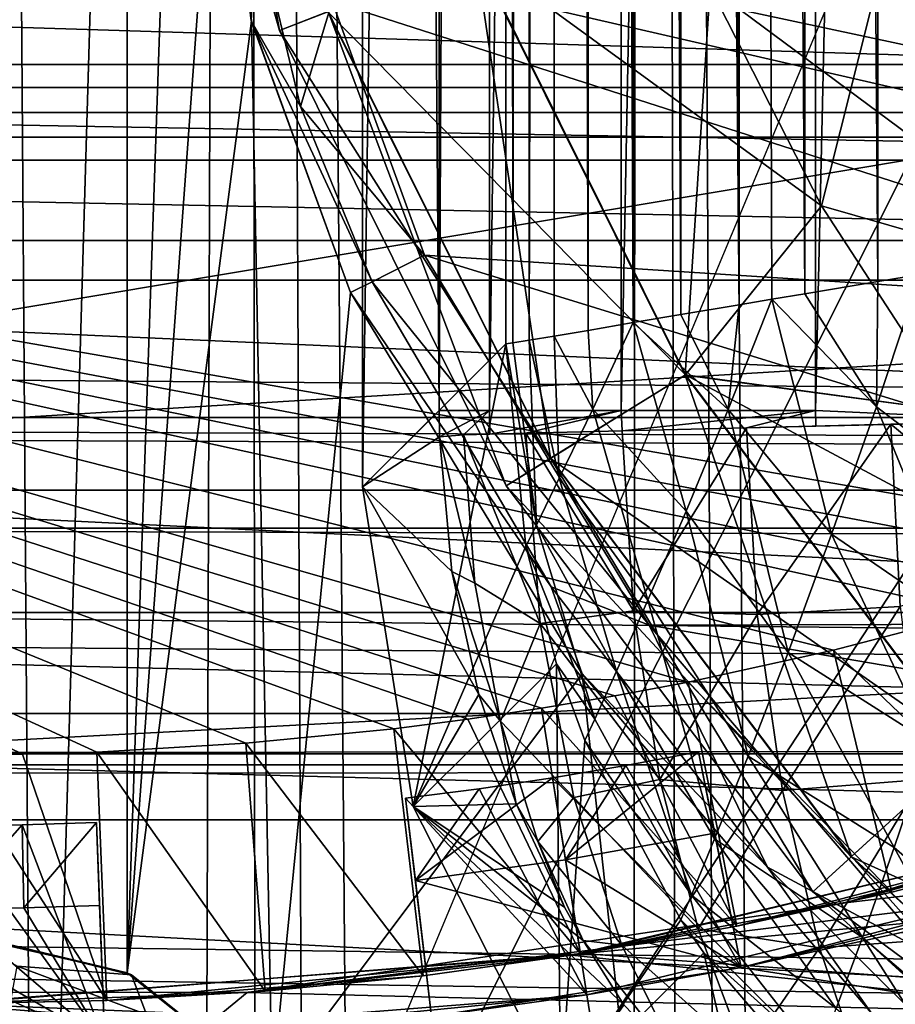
# Model space of a CAD drawing. Header units: metres. Extents: x -104 to 104, y -111 to 38.
# Tile 616 of 656: x 0.17 to 2.28, y -9.75 to -7.38. Entities that reach past the tile are written whole.
import ezdxf

# ---------------------------------------------------------------- set-up
doc = ezdxf.new("R2010")
doc.units = ezdxf.units.M
doc.layers.add('solid_509367_AD153', color=7, linetype='CONTINUOUS')

msp = doc.modelspace()

# ---------------------------------------------------------------- linework, layer by layer
at = {"layer": 'solid_509367_AD153'}
for points in [[(-0.247499, 20.028091, 77.699959), (-0.043218, -89.255959, 77.699997), (0.38579, -89.23362, 77.699905)], [(0.714064, 20.016888, 77.699684), (-0.247499, 20.028091, 77.699959), (0.38579, -89.23362, 77.699905)], [(0.714064, 20.016888, 77.699684), (0.38579, -89.23362, 77.699905), (0.808904, -89.154388, 77.699593)], [(0.714064, 20.016888, 77.699684), (1.216559, -89.021156, 77.699074), (1.604943, -88.834183, 77.698387)], [(1.674048, 19.959681, 77.69825), (0.714064, 20.016888, 77.699684), (1.604943, -88.834183, 77.698387)], [(0.714064, 20.016888, 77.699684), (0.808904, -89.154388, 77.699593), (1.216559, -89.021156, 77.699074)], [(1.674048, 19.959681, 77.69825), (1.604943, -88.834183, 77.698387), (1.963302, -88.599419, 77.697594)], [(1.674048, 19.959681, 77.69825), (2.28966, -88.317627, 77.696724), (2.574146, -87.997528, 77.695862)], [(2.630917, 19.856411, 77.695671), (1.674048, 19.959681, 77.69825), (2.574146, -87.997528, 77.695862)], [(1.674048, 19.959681, 77.69825), (1.963302, -88.599419, 77.697594), (2.28966, -88.317627, 77.696724)], [(-88.5, -7.5, -19), (-88.5, 19.5, -19), (88.5, 19.5, -19)], [(-36.57795, -7.5, -19), (-88.5, -7.5, -19), (88.5, 19.5, -19)], [(-34.248123, -7.626659, -19), (-36.57795, -7.5, -19), (88.5, 19.5, -19)], [(-31.945723, -8.004942, -19), (-34.248123, -7.626659, -19), (88.5, 19.5, -19)], [(31.945723, -8.004942, -19), (-31.945723, -8.004942, -19), (88.5, 19.5, -19)], [(-0.001878, 17.849276, 9.95), (-0.000042, -11.906797, 9.95), (0.210047, -11.912165, 9.95)], [(-0.001878, 17.849276, 9.95), (0.210047, -11.912165, 9.95), (1.074822, 17.817303, 9.95)], [(3.1, -5, 9.95), (1.074822, 17.817303, 9.95), (0.210047, -11.912165, 9.95)], [(1, 16.118069), (1.184821, 15.933249, 7.058014), (1.184821, -8.318608, 7.058014)], [(1, -8.503428), (1, 16.118069), (1.184821, -8.318608, 7.058014)], [(1.345092, 15.772978, -13.178531), (1, 16.118069), (1, -8.503428)], [(2.092191, -8.318608, 8.396935), (2.645041, 15.95874, 8.518234), (2.645041, -8.3441, 8.518234)], [(2.092191, -8.318608, 8.396935), (2.092191, 15.933249, 8.396935), (2.645041, 15.95874, 8.518234)], [(1.30612, 15.933249, 7.610864), (1.184821, -8.318608, 7.058014), (1.184821, 15.933249, 7.058014)], [(1.30612, -8.318608, 7.610864), (1.184821, -8.318608, 7.058014), (1.30612, 15.933249, 7.610864)], [(1.30612, -8.318608, 7.610864), (1.30612, 15.933249, 7.610864), (1.623646, 15.933249, 8.079409)], [(1.623646, -8.318608, 8.079409), (1.30612, -8.318608, 7.610864), (1.623646, 15.933249, 8.079409)], [(1.623646, -8.318608, 8.079409), (1.623646, 15.933249, 8.079409), (2.092191, 15.933249, 8.396935)], [(2.092191, -8.318608, 8.396935), (1.623646, -8.318608, 8.079409), (2.092191, 15.933249, 8.396935)], [(1.345092, -8.158337, -13.178531), (1.345092, 15.772978, -13.178531), (1, -8.503428)], [(1.362625, -8.155763, -13.433195), (1.345092, 15.772978, -13.178531), (1.345092, -8.158337, -13.178531)], [(1.362622, 15.769947, -13.433172), (1.345092, 15.772978, -13.178531), (1.362625, -8.155763, -13.433195)], [(1.401768, 15.763453, -13.685574), (1.362622, 15.769947, -13.433172), (1.362625, -8.155763, -13.433195)], [(1.401768, 15.763453, -13.685574), (1.362625, -8.155763, -13.433195), (1.401775, -8.149489, -13.685605)], [(1.462291, 15.753497, -13.933897), (1.401768, 15.763453, -13.685574), (1.401775, -8.149489, -13.685605)], [(1.462291, 15.753497, -13.933897), (1.401775, -8.149489, -13.685605), (1.462299, -8.139518, -13.933924)], [(1.462291, 15.753497, -13.933897), (1.462299, -8.139518, -13.933924), (1.543771, -8.125622, -14.176271)], [(1.54377, 15.73999, -14.176269), (1.462291, 15.753497, -13.933897), (1.543771, -8.125622, -14.176271)], [(1.54377, 15.73999, -14.176269), (1.543771, -8.125622, -14.176271), (1.652408, -8.106867, -14.424759)], [(1.645669, 15.72302, -14.410979), (1.54377, 15.73999, -14.176269), (1.652408, -8.106867, -14.424759)], [(1.645669, 15.72302, -14.410979), (1.652408, -8.106867, -14.424759), (1.767354, -8.087407, -14.636415)], [(1.767389, 15.702849, -14.636473), (1.645669, 15.72302, -14.410979), (1.767354, -8.087407, -14.636415)], [(1.767389, 15.702849, -14.636473), (1.767354, -8.087407, -14.636415), (1.908078, -8.063818, -14.850992)], [(1.908126, 15.679356, -14.851059), (1.767389, 15.702849, -14.636473), (1.908078, -8.063818, -14.850992)], [(1.908126, 15.679356, -14.851059), (1.908078, -8.063818, -14.850992), (1.987163, -8.050541, -14.956076)], [(1.908126, 15.679356, -14.851059), (1.987163, -8.050541, -14.956076), (2.066874, -8.037205, -15.05305)], [(2.06693, 15.652662, -15.053116), (1.908126, 15.679356, -14.851059), (2.066874, -8.037205, -15.05305)], [(2.06693, 15.652662, -15.053116), (2.066874, -8.037205, -15.05305), (2.242796, -8.008078, -15.241185)], [(2.242855, 15.623407, -15.241243), (2.06693, 15.652662, -15.053116), (2.242796, -8.008078, -15.241185)], [(2.242855, 15.623407, -15.241243), (2.242796, -8.008078, -15.241185), (2.344979, -7.99127, -15.336885)], [(2.242855, 15.623407, -15.241243), (2.344979, -7.99127, -15.336885), (2.434789, -7.976449, -15.414016)], [(2.43484, 15.591616, -15.414058), (2.242855, 15.623407, -15.241243), (2.434789, -7.976449, -15.414016)], [(0, -9.57705, 9.95), (0, -0.42295, 9.95), (0.432252, -0.324719, 9.95)], [(0.432252, -9.675281, 9.95), (0, -9.57705, 9.95), (0.432252, -0.324719, 9.95)], [(0.650323, -3.314128, 9.95), (0.432252, -9.675281, 9.95), (0.432252, -0.324719, 9.95)], [(0.650323, -3.314128, 9.95), (0.650323, -6.685872, 9.95), (0.432252, -9.675281, 9.95)], [(3.213941, -5.935511, 9.95), (3.1, -5, 9.95), (0.210047, -11.912165, 9.95)], [(-15.052203, -5.712808, 21.049999), (-14.254401, -7.48449, 21.049999), (15.052176, -5.712878, 21.049999)], [(-14.254401, -7.48449, 21.049999), (14.254359, -7.484569, 21.049999), (15.052176, -5.712878, 21.049999)], [(3.54769, -6.813322, 9.95), (3.213941, -5.935511, 9.95), (0.210047, -11.912165, 9.95)], [(3.152313, -7.618202, 49.5), (-4.5, -5.9825, 49.5), (2.8, -7.66, 49.5)], [(-2.8, -7.66, 49.5), (2.8, -7.66, 49.5), (-4.5, -5.9825, 49.5)], [(3.470338, -7.520543, 49.5), (-4.5, -5.9825, 49.5), (3.152313, -7.618202, 49.5)], [(3.755164, -7.365496, 49.5), (-4.5, -5.9825, 49.5), (3.470338, -7.520543, 49.5)], [(0.463229, -6.221934, 10.550589), (0.79906, -7.402257, 10.550589), (0.587389, -6.198725, 10.841655)], [(0.79906, -7.402257, 10.550589), (0.916841, -7.356628, 10.841655), (0.587389, -6.198725, 10.841655)], [(0.916087, -7.35692, 10.259248), (0.79906, -7.402257, 10.550589), (0.463229, -6.221934, 10.550589)], [(0.650323, -6.685872, 9.95), (0.731527, -7.378962, 9.95), (0.432252, -9.675281, 9.95)], [(0.731485, -7.378972, 10.95), (0.731527, -7.378962, 9.95), (0.650323, -6.685872, 9.95)], [(0.731485, -7.378972, 10.95), (0.650323, -6.685872, 9.95), (0.650323, -6.685872, 10.95)], [(0.731485, -7.378972, 10.95), (0.650323, -6.685872, 10.95), (0.744358, -7.141208, 11.091421)], [(3.54769, -6.813322, 9.95), (0.210047, -11.912165, 9.95), (6.42654, -12.222807, 9.95)], [(-2.8, -7.66, 45.5), (2.8, -7, 45.5), (2.8, -7.66, 45.5)], [(-2.8, -7.66, 45.5), (-2.8, -7, 45.5), (2.8, -7, 45.5)], [(1.838468, -7.298062, 11.15), (2.106956, -7.825, 11.15), (2.288901, -7.097517, 11.071739)], [(1.838468, -7.298062, 9.950033), (2.287168, -7.098288, 10.02765), (2.826413, -8.032289, 10.02765)], [(2.106956, -7.825, 11.15), (2.429054, -8.320987, 11.15), (2.288901, -7.097517, 11.071739)], [(0.731485, -7.378972, 10.95), (0.744358, -7.141208, 11.091421), (0.849875, -7.585566, 11.091421)], [(0.849875, -7.585566, 11.091421), (0.744358, -7.141208, 11.091421), (0.926114, -7.332756, 11.15)], [(2.665746, -7.175969, 11.15), (3.253105, -8.079579, 11.15), (0.926114, -7.332756, 11.15)], [(1.273569, -7.218431, 10.027638), (1.778708, -8.232887, 10.027638), (0.916087, -7.35692, 10.259248)], [(0.916841, -7.356628, 10.841655), (1.453447, -8.43428, 10.841655), (1.272316, -7.218916, 11.071939)], [(1.272316, -7.218916, 11.071939), (1.777566, -8.233594, 11.071939), (1.838468, -7.298062, 11.15)], [(1.453447, -8.43428, 10.841655), (1.777566, -8.233594, 11.071939), (1.272316, -7.218916, 11.071939)], [(1.273569, -7.218431, 10.027638), (1.838468, -7.298062, 9.950033), (2.106956, -7.825, 9.950033)], [(1.273569, -7.218431, 10.027638), (2.106956, -7.825, 9.950033), (1.778708, -8.232887, 10.027638)], [(4.818901, -7.539818, 73.651733), (-4.818901, -7.539818, 73.651733), (-4.818901, -7.238216, 73.23101)], [(4.818901, -7.238216, 73.23101), (4.818901, -7.539818, 73.651733), (-4.818901, -7.238216, 73.23101)], [(1.777566, -8.233594, 11.071939), (2.106956, -7.825, 11.15), (1.838468, -7.298062, 11.15)], [(2.106956, -7.825, 9.950033), (1.838468, -7.298062, 9.950033), (2.826413, -8.032289, 10.02765)], [(0.849875, -7.585566, 11.091421), (0.926114, -7.332756, 11.15), (1.149231, -7.944656, 11.15)], [(3.253105, -8.079579, 11.15), (1.149231, -7.944656, 11.15), (0.926114, -7.332756, 11.15)], [(0.79906, -7.402257, 10.550589), (1.346056, -8.500773, 10.550589), (0.916841, -7.356628, 10.841655)], [(0.916087, -7.35692, 10.259248), (1.452761, -8.434706, 10.259248), (0.79906, -7.402257, 10.550589)], [(1.778708, -8.232887, 10.027638), (1.452761, -8.434706, 10.259248), (0.916087, -7.35692, 10.259248)], [(1.346056, -8.500773, 10.550589), (1.453447, -8.43428, 10.841655), (0.916841, -7.356628, 10.841655)], [(0.731527, -7.378962, 9.95), (0.782123, -9.953837, 9.95), (0.432252, -9.675281, 9.95)], [(0.731485, -7.378972, 10.95), (0.970581, -8.034569, 10.95), (0.731527, -7.378962, 9.95)], [(0.731485, -7.378972, 10.95), (1.022906, -8.008234, 11.091421), (0.970581, -8.034569, 10.95)], [(0.731485, -7.378972, 10.95), (0.849875, -7.585566, 11.091421), (1.022906, -8.008234, 11.091421)], [(0.731527, -7.378962, 9.95), (0.970581, -8.034569, 9.95), (0.782123, -9.953837, 9.95)], [(0.970581, -8.034569, 10.95), (0.970581, -8.034569, 9.95), (0.731527, -7.378962, 9.95)], [(1.452761, -8.434706, 10.259248), (1.346056, -8.500773, 10.550589), (0.79906, -7.402257, 10.550589)], [(-14.254401, -7.48449, 21.049999), (-13.249176, -9.146952, 21.049999), (14.254359, -7.484569, 21.049999)], [(-13.249176, -9.146952, 21.049999), (13.24912, -9.147035, 21.049999), (14.254359, -7.484569, 21.049999)], [(4.818901, -7.715411, 73.839752), (-4.818901, -7.715411, 73.839752), (-4.818901, -7.539818, 73.651733)], [(4.818901, -7.539818, 73.651733), (4.818901, -7.715411, 73.839752), (-4.818901, -7.539818, 73.651733)], [(3, -7.6, 36.849655), (3, -8.602401, 34.700001), (-3, -8.602401, 34.700001)], [(-3, -7.6, 36.849655), (3, -7.6, 36.849655), (-3, -8.602401, 34.700001)], [(-3, -7.6, 47), (3, -7.6, 36.849655), (-3, -7.6, 36.849655)], [(3, -7.6, 47), (3, -7.6, 36.849655), (-3, -7.6, 47)], [(2.997816, -8.644976, 47), (3, -7.6, 47), (-3, -7.6, 47)], [(2.827506, -8.702168, 47), (2.997816, -8.644976, 47), (-3, -7.6, 47)], [(2.656105, -8.756004, 47), (2.827506, -8.702168, 47), (-3, -7.6, 47)], [(2.48368, -8.806465, 47), (2.656105, -8.756004, 47), (-3, -7.6, 47)], [(2.136025, -8.897184, 47), (2.48368, -8.806465, 47), (-3, -7.6, 47)], [(1.785076, -8.974185, 47), (2.136025, -8.897184, 47), (-3, -7.6, 47)], [(1.608536, -9.007504, 47), (1.785076, -8.974185, 47), (-3, -7.6, 47)], [(1.431375, -9.037349, 47), (1.608536, -9.007504, 47), (-3, -7.6, 47)], [(1.253663, -9.063709, 47), (1.431375, -9.037349, 47), (-3, -7.6, 47)], [(1.075467, -9.086576, 47), (1.253663, -9.063709, 47), (-3, -7.6, 47)], [(0.717901, -9.121794, 47), (1.075467, -9.086576, 47), (-3, -7.6, 47)], [(0.359227, -9.142945, 47), (0.717901, -9.121794, 47), (-3, -7.6, 47)], [(0.179648, -9.148236, 47), (0.359227, -9.142945, 47), (-3, -7.6, 47)], [(0, -9.15, 47), (0.179648, -9.148236, 47), (-3, -7.6, 47)], [(0.849875, -7.585566, 11.091421), (1.149231, -7.944656, 11.15), (1.022906, -8.008234, 11.091421)], [(-2.8, -7.66, 49.5), (-2.8, -7.66, 45.5), (2.8, -7.66, 45.5)], [(-2.8, -7.66, 49.5), (2.8, -7.66, 45.5), (2.8, -7.66, 49.5)], [(4.818901, -7.909254, 74.014336), (-4.818901, -7.909254, 74.014336), (-4.818901, -7.715411, 73.839752)], [(4.818901, -7.715411, 73.839752), (4.818901, -7.909254, 74.014336), (-4.818901, -7.715411, 73.839752)], [(1.777566, -8.233594, 11.071939), (2.429054, -8.320987, 11.15), (2.106956, -7.825, 11.15)], [(1.778708, -8.232887, 10.027638), (2.106956, -7.825, 9.950033), (2.429054, -8.320987, 9.950033)], [(2.429054, -8.320987, 9.950033), (2.106956, -7.825, 9.950033), (2.826413, -8.032289, 10.02765)], [(4.818901, -8.335526, 74.308037), (-4.818901, -8.335526, 74.308037), (-4.818901, -7.909254, 74.014336)], [(4.818901, -7.909254, 74.014336), (4.818901, -8.335526, 74.308037), (-4.818901, -7.909254, 74.014336)], [(1.022906, -8.008234, 11.091421), (1.149231, -7.944656, 11.15), (1.691388, -8.83681, 11.15)], [(4.025463, -8.830689, 11.15), (1.691388, -8.83681, 11.15), (1.149231, -7.944656, 11.15)], [(3.253105, -8.079579, 11.15), (4.025463, -8.830689, 11.15), (1.149231, -7.944656, 11.15)], [(2.239162, -8.310025, -15.21425), (2.344979, -7.99127, -15.336885), (2.242796, -8.008078, -15.241185)], [(2.239162, -8.310025, -15.21425), (2.547658, -8.544989, -15.424417), (2.344979, -7.99127, -15.336885)], [(30.342815, -8.473342, -18.992289), (-31.945723, -8.004942, -19), (31.945723, -8.004942, -19)], [(30.342815, -8.473342, -18.992289), (-30.988323, -8.266799, -18.997591), (-31.945723, -8.004942, -19)], [(0.970581, -8.034569, 10.95), (1.022906, -8.008234, 11.091421), (1.454487, -8.744651, 11.091421)], [(1.454487, -8.744651, 11.091421), (1.022906, -8.008234, 11.091421), (1.691388, -8.83681, 11.15)], [(2.239162, -8.310025, -15.21425), (2.242796, -8.008078, -15.241185), (2.066874, -8.037205, -15.05305)], [(0.970581, -8.034569, 9.95), (1.529293, -8.953964, 9.95), (0.782123, -9.953837, 9.95)], [(1.529313, -8.953996, 10.95), (1.529293, -8.953964, 9.95), (0.970581, -8.034569, 9.95)], [(1.529313, -8.953996, 10.95), (0.970581, -8.034569, 9.95), (0.970581, -8.034569, 10.95)], [(1.529313, -8.953996, 10.95), (0.970581, -8.034569, 10.95), (1.454487, -8.744651, 11.091421)], [(1.881878, -8.316665, -14.793938), (1.987163, -8.050541, -14.956076), (1.908078, -8.063818, -14.850992)], [(1.881878, -8.316665, -14.793938), (2.13115, -8.617172, -15.029046), (1.987163, -8.050541, -14.956076)], [(2.239162, -8.310025, -15.21425), (2.066874, -8.037205, -15.05305), (1.987163, -8.050541, -14.956076)], [(2.239162, -8.310025, -15.21425), (1.987163, -8.050541, -14.956076), (2.13115, -8.617172, -15.029046)], [(1.881878, -8.316665, -14.793938), (1.908078, -8.063818, -14.850992), (1.767354, -8.087407, -14.636415)], [(1.881878, -8.316665, -14.793938), (1.767354, -8.087407, -14.636415), (1.652408, -8.106867, -14.424759)], [(1.555188, -8.315483, -14.185334), (1.652408, -8.106867, -14.424759), (1.543771, -8.125622, -14.176271)], [(1.555188, -8.315483, -14.185334), (1.78038, -8.561941, -14.57353), (1.652408, -8.106867, -14.424759)], [(1.881878, -8.316665, -14.793938), (1.652408, -8.106867, -14.424759), (1.78038, -8.561941, -14.57353)], [(1.474374, -8.481877, -13.89189), (1.462299, -8.139518, -13.933924), (1.401775, -8.149489, -13.685605)], [(1.555188, -8.315483, -14.185334), (1.543771, -8.125622, -14.176271), (1.462299, -8.139518, -13.933924)], [(1.555188, -8.315483, -14.185334), (1.462299, -8.139518, -13.933924), (1.474374, -8.481877, -13.89189)], [(1.121765, -9.274193, 0.000017), (1.345092, -8.158337, -13.178531), (1, -8.503428)], [(1.121765, -9.274193, 0.000017), (1.393434, -8.645832, -13.190028), (1.345092, -8.158337, -13.178531)], [(1.419205, -8.595312, -13.554547), (1.362625, -8.155763, -13.433195), (1.345092, -8.158337, -13.178531)], [(1.419205, -8.595312, -13.554547), (1.345092, -8.158337, -13.178531), (1.393434, -8.645832, -13.190028)], [(1.419205, -8.595312, -13.554547), (1.401775, -8.149489, -13.685605), (1.362625, -8.155763, -13.433195)], [(1.474374, -8.481877, -13.89189), (1.401775, -8.149489, -13.685605), (1.419205, -8.595312, -13.554547)], [(1.778708, -8.232887, 10.027638), (2.461652, -9.137251, 10.027638), (1.452761, -8.434706, 10.259248)], [(1.453447, -8.43428, 10.841655), (2.178935, -9.394981, 10.841655), (1.777566, -8.233594, 11.071939)], [(1.777566, -8.233594, 11.071939), (2.460659, -9.138156, 11.071939), (2.429054, -8.320987, 11.15)], [(2.178935, -9.394981, 10.841655), (2.460659, -9.138156, 11.071939), (1.777566, -8.233594, 11.071939)], [(1.778708, -8.232887, 10.027638), (2.429054, -8.320987, 9.950033), (2.801232, -8.780588, 9.950033)], [(1.778708, -8.232887, 10.027638), (2.801232, -8.780588, 9.950033), (2.461652, -9.137251, 10.027638)], [(30.232105, -8.511401, -18.990984), (-30.233335, -8.510689, -18.991011), (-30.988323, -8.266799, -18.997591)], [(30.342815, -8.473342, -18.992289), (30.232105, -8.511401, -18.990984), (-30.988323, -8.266799, -18.997591)], [(2.239162, -8.310025, -15.21425), (2.13115, -8.617172, -15.029046), (2.457331, -8.840906, -15.251894)], [(2.239162, -8.310025, -15.21425), (2.457331, -8.840906, -15.251894), (2.547658, -8.544989, -15.424417)], [(4.818901, -8.805942, 74.524086), (-4.818901, -8.805942, 74.524086), (-4.818901, -8.335526, 74.308037)], [(4.818901, -8.335526, 74.308037), (4.818901, -8.805942, 74.524086), (-4.818901, -8.335526, 74.308037)], [(1.184821, -8.318608, 7.058014), (1.185656, -8.382195, 7.059007), (1, -8.503428)], [(1.184821, -8.318608, 7.058014), (1.30612, -8.318608, 7.610864), (1.185656, -8.382195, 7.059007)], [(1.243416, -8.377865, 7.433197), (1.185656, -8.382195, 7.059007), (1.30612, -8.318608, 7.610864)], [(1.243416, -8.377865, 7.433197), (1.30612, -8.318608, 7.610864), (1.307102, -8.376198, 7.611534)], [(1.307102, -8.376198, 7.611534), (1.30612, -8.318608, 7.610864), (1.623646, -8.318608, 8.079409)], [(1.307102, -8.376198, 7.611534), (1.623646, -8.318608, 8.079409), (1.393273, -8.373987, 7.781321)], [(1.393273, -8.373987, 7.781321), (1.623646, -8.318608, 8.079409), (1.625564, -8.368131, 8.080736)], [(1.555188, -8.315483, -14.185334), (1.474374, -8.481877, -13.89189), (1.688188, -8.776502, -14.295818)], [(1.555188, -8.315483, -14.185334), (1.688188, -8.776502, -14.295818), (1.78038, -8.561941, -14.57353)], [(1.625564, -8.368131, 8.080736), (1.623646, -8.318608, 8.079409), (2.092191, -8.318608, 8.396935)], [(1.625564, -8.368131, 8.080736), (2.092191, -8.318608, 8.396935), (1.925466, -8.360668, 8.312355)], [(1.881878, -8.316665, -14.793938), (1.78038, -8.561941, -14.57353), (2.026103, -8.902361, -14.7788)], [(1.881878, -8.316665, -14.793938), (2.026103, -8.902361, -14.7788), (2.13115, -8.617172, -15.029046)], [(1.925466, -8.360668, 8.312355), (2.092191, -8.318608, 8.396935), (2.092877, -8.356531, 8.397043)], [(2.092877, -8.356531, 8.397043), (2.092191, -8.318608, 8.396935), (2.645041, -8.3441, 8.518234)], [(1.925466, -8.360668, 8.312355), (2.092877, -8.356531, 8.397043), (2.273828, -8.352077, 8.461386)], [(1.951347, -8.811176, 8.268571), (1.925466, -8.360668, 8.312355), (2.273828, -8.352077, 8.461386)], [(1.951347, -8.811176, 8.268571), (2.273828, -8.352077, 8.461386), (2.296215, -8.791429, 8.421661)], [(2.092877, -8.356531, 8.397043), (2.645041, -8.3441, 8.518234), (2.273828, -8.352077, 8.461386)], [(2.273828, -8.352077, 8.461386), (2.645041, -8.3441, 8.518234), (2.65847, -8.669685, 8.497286)], [(2.296215, -8.791429, 8.421661), (2.273828, -8.352077, 8.461386), (2.65847, -8.669685, 8.497286)], [(1.185656, -8.382195, 7.059007), (1.215122, -8.707426, 7.054298), (1, -8.503428)], [(1.270492, -8.735712, 7.395487), (1.185656, -8.382195, 7.059007), (1.243416, -8.377865, 7.433197)], [(1.270492, -8.735712, 7.395487), (1.215122, -8.707426, 7.054298), (1.185656, -8.382195, 7.059007)], [(1.243416, -8.377865, 7.433197), (1.393273, -8.373987, 7.781321), (1.428075, -8.832747, 7.727813)], [(1.243416, -8.377865, 7.433197), (1.307102, -8.376198, 7.611534), (1.393273, -8.373987, 7.781321)], [(1.270492, -8.735712, 7.395487), (1.243416, -8.377865, 7.433197), (1.428075, -8.832747, 7.727813)], [(1.393273, -8.373987, 7.781321), (1.625564, -8.368131, 8.080736), (1.652904, -8.802334, 8.037109)], [(1.428075, -8.832747, 7.727813), (1.393273, -8.373987, 7.781321), (1.652904, -8.802334, 8.037109)], [(1.652904, -8.802334, 8.037109), (1.625564, -8.368131, 8.080736), (1.925466, -8.360668, 8.312355)], [(1.652904, -8.802334, 8.037109), (1.925466, -8.360668, 8.312355), (1.951347, -8.811176, 8.268571)], [(1.346056, -8.500773, 10.550589), (2.085591, -9.480076, 10.550589), (1.453447, -8.43428, 10.841655)], [(1.452761, -8.434706, 10.259248), (2.178338, -9.395526, 10.259248), (1.346056, -8.500773, 10.550589)], [(2.461652, -9.137251, 10.027638), (2.178338, -9.395526, 10.259248), (1.452761, -8.434706, 10.259248)], [(2.085591, -9.480076, 10.550589), (2.178935, -9.394981, 10.841655), (1.453447, -8.43428, 10.841655)], [(2.178338, -9.395526, 10.259248), (2.085591, -9.480076, 10.550589), (1.346056, -8.500773, 10.550589)], [(1.474374, -8.481877, -13.89189), (1.419205, -8.595312, -13.554547), (1.612117, -8.947532, -13.966766)], [(1.474374, -8.481877, -13.89189), (1.612117, -8.947532, -13.966766), (1.688188, -8.776502, -14.295818)], [(28.696932, -9.113349, -18.956766), (-29.825531, -8.656537, -18.985073), (-30.233335, -8.510689, -18.991011)], [(30.232105, -8.511401, -18.990984), (28.696932, -9.113349, -18.956766), (-30.233335, -8.510689, -18.991011)], [(1.279901, -9.004073, 7.036827), (1.121765, -9.274193, 0.000017), (1, -8.503428)], [(1.215122, -8.707426, 7.054298), (1.279901, -9.004073, 7.036827), (1, -8.503428)], [(1.78038, -8.561941, -14.57353), (1.688188, -8.776502, -14.295818), (1.929558, -9.152525, -14.462616)], [(1.78038, -8.561941, -14.57353), (1.929558, -9.152525, -14.462616), (2.026103, -8.902361, -14.7788)], [(1.419205, -8.595312, -13.554547), (1.393434, -8.645832, -13.190028), (1.560277, -9.063418, -13.595623)], [(1.419205, -8.595312, -13.554547), (1.560277, -9.063418, -13.595623), (1.612117, -8.947532, -13.966766)], [(-3, -8.602401, 28.700001), (9.245105, -8.634124, 28.700001), (-8.284492, -9.559787, 28.700001)], [(-3, -8.602401, 28.700001), (3, -8.602401, 28.700001), (9.245105, -8.634124, 28.700001)], [(-3, -8.602401, 34.700001), (3, -8.602401, 28.700001), (-3, -8.602401, 28.700001)], [(-3, -8.602401, 34.700001), (3, -8.602401, 34.700001), (3, -8.602401, 28.700001)], [(2.13115, -8.617172, -15.029046), (2.026103, -8.902361, -14.7788), (2.367661, -9.119685, -15.02779)], [(2.13115, -8.617172, -15.029046), (2.367661, -9.119685, -15.02779), (2.457331, -8.840906, -15.251894)], [(7.983109, -9.812768, 28.700001), (-8.284492, -9.559787, 28.700001), (9.245105, -8.634124, 28.700001)], [(28.696932, -9.113349, -18.956766), (-28.559839, -9.174498, -18.951857), (-29.825531, -8.656537, -18.985073)], [(1.121765, -9.274193, 0.000017), (1.467863, -8.930386, -13.19553), (1.393434, -8.645832, -13.190028)], [(1.560277, -9.063418, -13.595623), (1.393434, -8.645832, -13.190028), (1.467863, -8.930386, -13.19553)], [(1.33224, -9.068116, 7.294816), (1.279901, -9.004073, 7.036827), (1.215122, -8.707426, 7.054298)], [(1.33224, -9.068116, 7.294816), (1.215122, -8.707426, 7.054298), (1.270492, -8.735712, 7.395487)], [(1.33224, -9.068116, 7.294816), (1.270492, -8.735712, 7.395487), (1.428075, -8.832747, 7.727813)], [(1.976304, -9.420135, 11.091421), (1.454487, -8.744651, 11.091421), (1.691388, -8.83681, 11.15)], [(1.529313, -8.953996, 10.95), (1.454487, -8.744651, 11.091421), (1.976304, -9.420135, 11.091421)], [(1.688188, -8.776502, -14.295818), (1.612117, -8.947532, -13.966766), (1.848727, -9.352484, -14.086207)], [(1.688188, -8.776502, -14.295818), (1.848727, -9.352484, -14.086207), (1.929558, -9.152525, -14.462616)], [(4.818901, -9.050115, 74.600021), (-4.818901, -9.050115, 74.600021), (-4.818901, -8.805942, 74.524086)], [(4.818901, -8.805942, 74.524086), (4.818901, -9.050115, 74.600021), (-4.818901, -8.805942, 74.524086)], [(1.428075, -8.832747, 7.727813), (1.652904, -8.802334, 8.037109), (1.716502, -9.209158, 7.917521)], [(1.716502, -9.209158, 7.917521), (1.652904, -8.802334, 8.037109), (1.951347, -8.811176, 8.268571)], [(1.716502, -9.209158, 7.917521), (1.951347, -8.811176, 8.268571), (2.01234, -9.23551, 8.146602)], [(2.01234, -9.23551, 8.146602), (1.951347, -8.811176, 8.268571), (2.296215, -8.791429, 8.421661)], [(2.01234, -9.23551, 8.146602), (2.296215, -8.791429, 8.421661), (2.349857, -9.20939, 8.308473)], [(2.646544, -9.383939, 46.400002), (2.48368, -8.806465, 47), (2.136025, -8.897184, 47)], [(1.33224, -9.068116, 7.294816), (1.428075, -8.832747, 7.727813), (1.5091, -9.252579, 7.583698)], [(1.5091, -9.252579, 7.583698), (1.428075, -8.832747, 7.727813), (1.716502, -9.209158, 7.917521)], [(4.025463, -8.830689, 11.15), (4.945346, -9.393267, 11.15), (1.691388, -8.83681, 11.15)], [(4.945346, -9.393267, 11.15), (2.368453, -9.631547, 11.15), (1.691388, -8.83681, 11.15)], [(1.976304, -9.420135, 11.091421), (1.691388, -8.83681, 11.15), (2.368453, -9.631547, 11.15)], [(7.718207, -8.859344, 39.900002), (2.16395, -9.506727, 39.900002), (0.72174, -9.723189, 39.900002)], [(6.384766, -9.863753, 39.900002), (7.718207, -8.859344, 39.900002), (0.72174, -9.723189, 39.900002)], [(7.718207, -8.859344, 39.900002), (3.556887, -9.077909, 39.900002), (2.16395, -9.506727, 39.900002)], [(2.276092, -9.480607, 46.400002), (2.136025, -8.897184, 47), (1.785076, -8.974185, 47)], [(2.026103, -8.902361, -14.7788), (1.929558, -9.152525, -14.462616), (2.282292, -9.372734, -14.751127)], [(2.026103, -8.902361, -14.7788), (2.282292, -9.372734, -14.751127), (2.367661, -9.119685, -15.02779)], [(2.276092, -9.480607, 46.400002), (2.646544, -9.383939, 46.400002), (2.136025, -8.897184, 47)], [(1.121765, -9.274193, 0.000017), (1.476865, -9.972026, 0.000012), (1.467863, -8.930386, -13.19553)], [(1.476865, -9.972026, 0.000012), (1.536113, -9.115031, -13.198578), (1.467863, -8.930386, -13.19553)], [(1.560277, -9.063418, -13.595623), (1.467863, -8.930386, -13.19553), (1.536113, -9.115031, -13.198578)], [(1.612117, -8.947532, -13.966766), (1.560277, -9.063418, -13.595623), (1.792992, -9.487869, -13.660436)], [(1.612117, -8.947532, -13.966766), (1.792992, -9.487869, -13.660436), (1.848727, -9.352484, -14.086207)], [(1.529293, -8.953964, 9.95), (1.747543, -10.967744, 9.95), (0.782123, -9.953837, 9.95)], [(1.529293, -8.953964, 9.95), (2.227032, -9.772968, 9.95), (1.747543, -10.967744, 9.95)], [(2.227029, -9.772971, 10.95), (2.227032, -9.772968, 9.95), (1.529293, -8.953964, 9.95)], [(2.227029, -9.772971, 10.95), (1.529293, -8.953964, 9.95), (1.529313, -8.953996, 10.95)], [(2.227029, -9.772971, 10.95), (1.529313, -8.953996, 10.95), (1.976304, -9.420135, 11.091421)], [(1.785076, -8.974185, 39), (1.785076, -8.974185, 47), (1.608536, -9.007504, 47)], [(1.608536, -9.007504, 39), (1.785076, -8.974185, 39), (1.608536, -9.007504, 47)], [(1.902131, -9.562656, 39), (1.785076, -8.974185, 39), (1.608536, -9.007504, 39)], [(1.902131, -9.562656, 46.400002), (1.785076, -8.974185, 47), (1.785076, -8.974185, 39)], [(2.276092, -9.480607, 46.400002), (1.785076, -8.974185, 47), (1.902131, -9.562656, 46.400002)], [(1.902131, -9.562656, 39), (1.902131, -9.562656, 46.400002), (1.785076, -8.974185, 39)], [(1.529961, -9.629031, 35.650002), (7.185222, -10.044652, 35.650002), (8.479079, -8.979288, 35.650002)], [(3.016866, -9.271368, 35.650002), (1.529961, -9.629031, 35.650002), (8.479079, -8.979288, 35.650002)], [(1.279901, -9.004073, 7.036827), (1.370029, -9.267603, 7.006654), (1.121765, -9.274193, 0.000017)], [(1.33224, -9.068116, 7.294816), (1.370029, -9.267603, 7.006654), (1.279901, -9.004073, 7.036827)], [(1.608536, -9.007504, 39), (1.608536, -9.007504, 47), (1.431375, -9.037349, 47)], [(1.431375, -9.037349, 39), (1.608536, -9.007504, 39), (1.431375, -9.037349, 47)], [(1.902131, -9.562656, 39), (1.608536, -9.007504, 39), (1.431375, -9.037349, 39)], [(1.431375, -9.037349, 39), (1.431375, -9.037349, 47), (1.253663, -9.063709, 47)], [(1.253663, -9.063709, 39), (1.431375, -9.037349, 39), (1.253663, -9.063709, 47)], [(1.525236, -9.629961, 39), (1.431375, -9.037349, 39), (1.253663, -9.063709, 39)], [(1.525236, -9.629961, 39), (1.902131, -9.562656, 39), (1.431375, -9.037349, 39)], [(4.818901, -9.306495, 74.656052), (-4.818901, -9.306495, 74.656052), (-4.818901, -9.050115, 74.600021)], [(4.818901, -9.050115, 74.600021), (4.818901, -9.306495, 74.656052), (-4.818901, -9.050115, 74.600021)], [(1.253663, -9.063709, 39), (1.253663, -9.063709, 47), (1.075467, -9.086576, 47)], [(1.253663, -9.063709, 39), (1.075467, -9.086576, 47), (1.075467, -9.086576, 39)], [(1.525236, -9.629961, 39), (1.253663, -9.063709, 39), (1.075467, -9.086576, 39)], [(1.422596, -9.358914, 7.141964), (1.370029, -9.267603, 7.006654), (1.33224, -9.068116, 7.294816)], [(1.422596, -9.358914, 7.141964), (1.33224, -9.068116, 7.294816), (1.5091, -9.252579, 7.583698)], [(1.560277, -9.063418, -13.595623), (1.536113, -9.115031, -13.198578), (1.792992, -9.487869, -13.660436)], [(1.14599, -9.682418, 46.400002), (1.075467, -9.086576, 47), (0.717901, -9.121794, 47)], [(1.14599, -9.682418, 39), (1.075467, -9.086576, 47), (1.14599, -9.682418, 46.400002)], [(1.14599, -9.682418, 39), (1.075467, -9.086576, 39), (1.075467, -9.086576, 47)], [(1.525236, -9.629961, 39), (1.075467, -9.086576, 39), (1.14599, -9.682418, 39)], [(2.16395, -9.506727, 39.900002), (3.556887, -9.077909, 39.900002), (2.992581, -9.279195, 35.650002)], [(28.696932, -9.113349, -18.956766), (28.564024, -9.173207, -18.951962), (-28.559839, -9.174498, -18.951857)], [(1.476865, -9.972026, 0.000012), (1.76762, -9.547377, -13.203836), (1.536113, -9.115031, -13.198578)], [(1.792992, -9.487869, -13.660436), (1.536113, -9.115031, -13.198578), (1.76762, -9.547377, -13.203836)], [(2.367661, -9.119685, -15.02779), (2.282292, -9.372734, -14.751127), (2.640046, -9.683597, -14.800485)], [(0.359227, -9.142945, 39), (0.359227, -9.142945, 47), (0.179648, -9.148236, 47)], [(0.179648, -9.148236, 39), (0.359227, -9.142945, 39), (0.179648, -9.148236, 47)], [(0.382783, -9.742483, 39), (0.359227, -9.142945, 39), (0.179648, -9.148236, 39)], [(0.764976, -9.719944, 46.400002), (0.717901, -9.121794, 47), (0.359227, -9.142945, 47)], [(0.382783, -9.742483, 46.400002), (0.359227, -9.142945, 47), (0.359227, -9.142945, 39)], [(0.764976, -9.719944, 46.400002), (0.359227, -9.142945, 47), (0.382783, -9.742483, 46.400002)], [(0.382783, -9.742483, 39), (0.382783, -9.742483, 46.400002), (0.359227, -9.142945, 39)], [(0.764976, -9.719944, 46.400002), (1.14599, -9.682418, 46.400002), (0.717901, -9.121794, 47)], [(1.810264, -9.142502, 45.099998), (1.849111, -9.338693, 44.900002), (1.489256, -9.402793, 44.900002)], [(1.634418, -9.17557, 45.099998), (1.810264, -9.142502, 45.099998), (1.489256, -9.402793, 44.900002)], [(1.634418, -9.17557, 46.599998), (1.913208, -9.662408, 46.599998), (1.810264, -9.142502, 46.599998)], [(1.634418, -9.17557, 45.099998), (1.810264, -9.142502, 46.599998), (1.810264, -9.142502, 45.099998)], [(1.634418, -9.17557, 46.599998), (1.810264, -9.142502, 46.599998), (1.634418, -9.17557, 45.099998)], [(1.810264, -9.142502, 46.599998), (1.913208, -9.662408, 46.599998), (1.913208, -9.662408, 44.900002)], [(1.810264, -9.142502, 45.099998), (1.913208, -9.662408, 44.900002), (1.849111, -9.338693, 44.900002)], [(1.810264, -9.142502, 46.599998), (1.913208, -9.662408, 44.900002), (1.810264, -9.142502, 45.099998)], [(2.461652, -9.137251, 10.027638), (3.299144, -9.900725, 10.027638), (2.178338, -9.395526, 10.259248)], [(2.178935, -9.394981, 10.841655), (3.068599, -10.206017, 10.841655), (2.460659, -9.138156, 11.071939)], [(-13.249176, -9.146952, 21.049999), (-12.05084, -10.676451, 21.049999), (13.24912, -9.147035, 21.049999)], [(-12.05084, -10.676451, 21.049999), (12.050771, -10.67653, 21.049999), (13.24912, -9.147035, 21.049999)], [(0.179648, -9.148236, 39), (0.179648, -9.148236, 47), (0, -9.15, 47)], [(0, -9.15, 39), (0.179648, -9.148236, 39), (0, -9.15, 47)], [(0.382783, -9.742483, 39), (0.179648, -9.148236, 39), (0, -9.15, 39)], [(0, -9.75, 39), (0.382783, -9.742483, 39), (0, -9.15, 39)], [(1.929558, -9.152525, -14.462616), (1.848727, -9.352484, -14.086207), (2.205221, -9.590131, -14.422996)], [(1.929558, -9.152525, -14.462616), (2.205221, -9.590131, -14.422996), (2.282292, -9.372734, -14.751127)], [(28.564024, -9.173207, -18.951962), (-28.472525, -9.21398, -18.948545), (-28.559839, -9.174498, -18.951857)], [(28.564024, -9.173207, -18.951962), (26.949268, -9.985374, -18.861515), (-28.472525, -9.21398, -18.948545)], [(1.457969, -9.205256, 46.599998), (1.913208, -9.662408, 46.599998), (1.634418, -9.17557, 46.599998)], [(1.457969, -9.205256, 45.099998), (1.634418, -9.17557, 45.099998), (1.489256, -9.402793, 44.900002)], [(1.634418, -9.17557, 46.599998), (1.634418, -9.17557, 45.099998), (1.457969, -9.205256, 45.099998)], [(1.457969, -9.205256, 46.599998), (1.634418, -9.17557, 46.599998), (1.457969, -9.205256, 45.099998)], [(-28.472525, -9.21398, -18.948545), (26.949268, -9.985374, -18.861515), (-26.949268, -9.985374, -18.861515)], [(-11.196307, -9.213482, 35.650002), (9.952036, -10.545242, 35.650002), (-9.950022, -10.547117, 35.650002)], [(-0.018556, -9.74982, 35.650002), (9.952036, -10.545242, 35.650002), (-11.196307, -9.213482, 35.650002)], [(1.457969, -9.205256, 45.099998), (1.489256, -9.402793, 44.900002), (1.127206, -9.453032, 44.900002)], [(1.280983, -9.231548, 45.099998), (1.457969, -9.205256, 45.099998), (1.127206, -9.453032, 44.900002)], [(1.280983, -9.231548, 46.599998), (1.540879, -9.72873, 46.599998), (1.457969, -9.205256, 46.599998)], [(1.457969, -9.205256, 46.599998), (1.457969, -9.205256, 45.099998), (1.280983, -9.231548, 45.099998)], [(1.280983, -9.231548, 46.599998), (1.457969, -9.205256, 46.599998), (1.280983, -9.231548, 45.099998)], [(1.457969, -9.205256, 46.599998), (1.540879, -9.72873, 46.599998), (1.913208, -9.662408, 46.599998)], [(1.5091, -9.252579, 7.583698), (1.716502, -9.209158, 7.917521), (1.809466, -9.569573, 7.734288)], [(1.809466, -9.569573, 7.734288), (1.716502, -9.209158, 7.917521), (2.01234, -9.23551, 8.146602)], [(2.102026, -9.615244, 7.958141), (2.01234, -9.23551, 8.146602), (2.349857, -9.20939, 8.308473)], [(2.102026, -9.615244, 7.958141), (2.349857, -9.20939, 8.308473), (2.430147, -9.590631, 8.130651)], [(1.280983, -9.231548, 46.599998), (1.103525, -9.254438, 46.599998), (1.540879, -9.72873, 46.599998)], [(1.103525, -9.254438, 45.099998), (1.280983, -9.231548, 45.099998), (1.127206, -9.453032, 44.900002)], [(1.280983, -9.231548, 46.599998), (1.280983, -9.231548, 45.099998), (1.103525, -9.254438, 45.099998)], [(1.280983, -9.231548, 46.599998), (1.103525, -9.254438, 45.099998), (1.103525, -9.254438, 46.599998)], [(1.809466, -9.569573, 7.734288), (2.01234, -9.23551, 8.146602), (2.102026, -9.615244, 7.958141)], [(1.103525, -9.254438, 46.599998), (1.166279, -9.78071, 46.599998), (1.540879, -9.72873, 46.599998)], [(1.103525, -9.254438, 45.099998), (1.127206, -9.453032, 44.900002), (1.166279, -9.78071, 46.599998)], [(1.103525, -9.254438, 46.599998), (1.103525, -9.254438, 45.099998), (1.166279, -9.78071, 46.599998)], [(1.422596, -9.358914, 7.141964), (1.5091, -9.252579, 7.583698), (1.625326, -9.608894, 7.367924)], [(1.625326, -9.608894, 7.367924), (1.5091, -9.252579, 7.583698), (1.809466, -9.569573, 7.734288)], [(1.370029, -9.267603, 7.006654), (1.486813, -9.516623, 6.965439), (1.121765, -9.274193, 0.000017)], [(1.630287, -9.752246, 6.912584), (1.476865, -9.972026, 0.000012), (1.121765, -9.274193, 0.000017)], [(1.532155, -9.597512, 6.948981), (1.630287, -9.752246, 6.912584), (1.121765, -9.274193, 0.000017)], [(1.486813, -9.516623, 6.965439), (1.532155, -9.597512, 6.948981), (1.121765, -9.274193, 0.000017)], [(1.422596, -9.358914, 7.141964), (1.486813, -9.516623, 6.965439), (1.370029, -9.267603, 7.006654)], [(1.504138, -9.633109, 35.650002), (2.992581, -9.279195, 35.650002), (9.952036, -10.545242, 35.650002)], [(2.16395, -9.506727, 39.900002), (2.992581, -9.279195, 35.650002), (1.504138, -9.633109, 35.650002)], [(1.902131, -9.562656, 39), (1.529961, -9.629031, 35.650002), (3.016866, -9.271368, 35.650002)], [(2.646544, -9.383939, 39), (1.902131, -9.562656, 39), (3.016866, -9.271368, 35.650002)], [(-4.818901, -9.306495, 74.656052), (4.818901, -9.818139, 74.699997), (-4.818901, -9.818139, 74.699997)], [(4.818901, -9.306495, 74.656052), (4.818901, -9.818139, 74.699997), (-4.818901, -9.306495, 74.656052)], [(0, -9.32, 46.599998), (0.37812, -9.84274, 46.599998), (0.17892, -9.318282, 46.599998)], [(0.17892, -9.318282, 45.099998), (0.18276, -9.518246, 44.900002), (0, -9.52, 44.900002)], [(0, -9.32, 45.099998), (0.17892, -9.318282, 45.099998), (0, -9.52, 44.900002)], [(0.17892, -9.318282, 46.599998), (0.17892, -9.318282, 45.099998), (0, -9.32, 45.099998)], [(0, -9.32, 46.599998), (0.17892, -9.318282, 46.599998), (0, -9.32, 45.099998)], [(0, -9.32, 46.599998), (0, -9.849999, 46.599998), (0.37812, -9.84274, 46.599998)], [(0.17892, -9.318282, 46.599998), (0.37812, -9.84274, 46.599998), (0.357774, -9.31313, 46.599998)], [(0.17892, -9.318282, 45.099998), (0.357774, -9.31313, 45.099998), (0.18276, -9.518246, 44.900002)], [(0.17892, -9.318282, 45.099998), (0.357774, -9.31313, 46.599998), (0.357774, -9.31313, 45.099998)], [(0.17892, -9.318282, 46.599998), (0.357774, -9.31313, 46.599998), (0.17892, -9.318282, 45.099998)], [(0.357774, -9.31313, 45.099998), (0.365452, -9.512982, 44.900002), (0.18276, -9.518246, 44.900002)], [(0.357774, -9.31313, 46.599998), (0.37812, -9.84274, 46.599998), (0.37812, -9.84274, 44.900002)], [(0.357774, -9.31313, 45.099998), (0.37812, -9.84274, 44.900002), (0.365452, -9.512982, 44.900002)], [(0.357774, -9.31313, 46.599998), (0.37812, -9.84274, 44.900002), (0.357774, -9.31313, 45.099998)], [(1.489256, -9.402793, 44.900002), (1.849111, -9.338693, 44.900002), (1.913208, -9.662408, 44.900002)], [(1.848727, -9.352484, -14.086207), (1.792992, -9.487869, -13.660436), (2.141867, -9.761035, -14.049299)], [(1.848727, -9.352484, -14.086207), (2.141867, -9.761035, -14.049299), (2.205221, -9.590131, -14.422996)], [(1.422596, -9.358914, 7.141964), (1.532155, -9.597512, 6.948981), (1.486813, -9.516623, 6.965439)], [(1.422596, -9.358914, 7.141964), (1.625326, -9.608894, 7.367924), (1.532155, -9.597512, 6.948981)], [(1.540879, -9.72873, 46.599998), (1.540879, -9.72873, 47.900002), (3.043817, -9.367907, 47.900002)], [(1.620614, -10.222325, 48.400002), (3.043817, -9.367907, 47.900002), (1.540879, -9.72873, 47.900002)], [(1.913208, -9.662408, 46.599998), (1.540879, -9.72873, 46.599998), (3.043817, -9.367907, 47.900002)], [(3.200262, -9.842766, 48.400002), (3.043817, -9.367907, 47.900002), (1.620614, -10.222325, 48.400002)], [(1.913208, -9.662408, 44.900002), (1.913208, -9.662408, 46.599998), (3.043817, -9.367907, 47.900002)], [(2.68196, -9.477847, 46.599998), (1.913208, -9.662408, 44.900002), (3.043817, -9.367907, 47.900002)], [(2.282292, -9.372734, -14.751127), (2.205221, -9.590131, -14.422996), (2.571042, -9.902309, -14.456289)], [(2.282292, -9.372734, -14.751127), (2.571042, -9.902309, -14.456289), (2.640046, -9.683597, -14.800485)], [(1.127206, -9.453032, 44.900002), (1.489256, -9.402793, 44.900002), (1.913208, -9.662408, 44.900002)], [(2.646544, -9.383939, 39), (1.902131, -9.562656, 46.400002), (1.902131, -9.562656, 39)], [(2.646544, -9.383939, 39), (2.276092, -9.480607, 46.400002), (1.902131, -9.562656, 46.400002)], [(2.085591, -9.480076, 10.550589), (2.99248, -10.306814, 10.550589), (2.178935, -9.394981, 10.841655)], [(2.178338, -9.395526, 10.259248), (3.068112, -10.206661, 10.259248), (2.085591, -9.480076, 10.550589)], [(3.299144, -9.900725, 10.027638), (3.068112, -10.206661, 10.259248), (2.178338, -9.395526, 10.259248)], [(2.99248, -10.306814, 10.550589), (3.068599, -10.206017, 10.841655), (2.178935, -9.394981, 10.841655)], [(2.646544, -9.383939, 39), (2.646544, -9.383939, 46.400002), (2.276092, -9.480607, 46.400002)], [(2.579865, -10.023696, 11.091421), (1.976304, -9.420135, 11.091421), (2.368453, -9.631547, 11.15)], [(2.227029, -9.772971, 10.95), (1.976304, -9.420135, 11.091421), (2.579865, -10.023696, 11.091421)], [(1.127206, -9.453032, 44.900002), (1.166279, -9.78071, 44.900002), (1.166279, -9.78071, 46.599998)], [(1.127206, -9.453032, 44.900002), (1.913208, -9.662408, 44.900002), (1.166279, -9.78071, 44.900002)], [(1.792992, -9.487869, -13.660436), (1.76762, -9.547377, -13.203836), (2.098763, -9.875576, -13.638717)], [(1.792992, -9.487869, -13.660436), (2.098763, -9.875576, -13.638717), (2.141867, -9.761035, -14.049299)], [(2.68196, -9.477847, 46.599998), (2.299437, -9.577844, 44.900002), (1.913208, -9.662408, 44.900002)], [(3.068112, -10.206661, 10.259248), (2.99248, -10.306814, 10.550589), (2.085591, -9.480076, 10.550589)], [(-0.365452, -9.512982, 44.900002), (0.37812, -9.84274, 44.900002), (-0.37812, -9.84274, 44.900002)], [(-0.365452, -9.512982, 44.900002), (-0.18276, -9.518246, 44.900002), (0.37812, -9.84274, 44.900002)], [(-0.18276, -9.518246, 44.900002), (0, -9.52, 44.900002), (0.37812, -9.84274, 44.900002)], [(0, -9.52, 44.900002), (0.18276, -9.518246, 44.900002), (0.37812, -9.84274, 44.900002)], [(0.18276, -9.518246, 44.900002), (0.365452, -9.512982, 44.900002), (0.37812, -9.84274, 44.900002)], [(0.72174, -9.723189, 39.900002), (2.16395, -9.506727, 39.900002), (1.504138, -9.633109, 35.650002)], [(1.476865, -9.972026, 0.000012), (1.82311, -9.626909, -13.204466), (1.76762, -9.547377, -13.203836)], [(2.098763, -9.875576, -13.638717), (1.76762, -9.547377, -13.203836), (1.82311, -9.626909, -13.204466)], [(7.983109, -9.812768, 28.700001), (-6.840748, -10.640795, 28.700001), (-8.284492, -9.559787, 28.700001)], [(1.525236, -9.629961, 39), (1.529961, -9.629031, 35.650002), (1.902131, -9.562656, 39)], [(1.625326, -9.608894, 7.367924), (1.809466, -9.569573, 7.734288), (1.923376, -9.873914, 7.502277)], [(1.923376, -9.873914, 7.502277), (1.809466, -9.569573, 7.734288), (2.102026, -9.615244, 7.958141)], [(0.432252, -9.675281, 9.95), (0.022822, -9.577222, 13.75), (0, -9.57705, 9.95)], [(0.022822, -9.577222, 13.75), (0.4422, -9.680045, 13.75), (0.166678, -9.65898, 14.000039)], [(0.432252, -9.675281, 9.95), (0.4422, -9.680045, 13.75), (0.022822, -9.577222, 13.75)], [(5.717659, -10.265031, 44.900002), (1.913208, -9.662408, 44.900002), (2.299437, -9.577844, 44.900002)], [(2.212891, -9.940635, 7.717282), (2.102026, -9.615244, 7.958141), (2.430147, -9.590631, 8.130651)], [(2.205221, -9.590131, -14.422996), (2.141867, -9.761035, -14.049299), (2.514331, -10.073246, -14.068946)], [(2.205221, -9.590131, -14.422996), (2.514331, -10.073246, -14.068946), (2.571042, -9.902309, -14.456289)], [(2.212891, -9.940635, 7.717282), (2.430147, -9.590631, 8.130651), (2.53163, -9.925661, 7.899202)], [(1.764455, -9.891388, 7.10218), (1.630287, -9.752246, 6.912584), (1.532155, -9.597512, 6.948981)], [(1.764455, -9.891388, 7.10218), (1.532155, -9.597512, 6.948981), (1.625326, -9.608894, 7.367924)], [(1.764455, -9.891388, 7.10218), (1.625326, -9.608894, 7.367924), (1.923376, -9.873914, 7.502277)], [(1.923376, -9.873914, 7.502277), (2.102026, -9.615244, 7.958141), (2.212891, -9.940635, 7.717282)], [(-0.018556, -9.74982, 35.650002), (1.504138, -9.633109, 35.650002), (9.952036, -10.545242, 35.650002)], [(0.72174, -9.723189, 39.900002), (1.504138, -9.633109, 35.650002), (-0.018556, -9.74982, 35.650002)], [(1.529961, -9.629031, 35.650002), (0.00782, -9.74987, 35.650002), (7.185222, -10.044652, 35.650002)], [(0.382783, -9.742483, 39), (0.00782, -9.74987, 35.650002), (1.529961, -9.629031, 35.650002)], [(1.14599, -9.682418, 39), (0.382783, -9.742483, 39), (1.529961, -9.629031, 35.650002)], [(1.525236, -9.629961, 39), (1.14599, -9.682418, 39), (1.529961, -9.629031, 35.650002)], [(1.476865, -9.972026, 0.000012), (2.030546, -10.525707, 0.000012), (1.82311, -9.626909, -13.204466)], [(2.030546, -10.525707, 0.000012), (2.079011, -9.926225, -13.205602), (1.82311, -9.626909, -13.204466)], [(2.098763, -9.875576, -13.638717), (1.82311, -9.626909, -13.204466), (2.079011, -9.926225, -13.205602)], [(0.166678, -9.65898, 14.000039), (0.478751, -9.776177, 14.000051), (0.133938, -9.839293, 14.183168)], [(0.4422, -9.680045, 13.75), (0.478751, -9.776177, 14.000051), (0.166678, -9.65898, 14.000039)], [(5.717659, -10.265031, 44.900002), (1.166279, -9.78071, 44.900002), (1.913208, -9.662408, 44.900002)], [(1.14599, -9.682418, 39), (0.382783, -9.742483, 46.400002), (0.382783, -9.742483, 39)], [(1.14599, -9.682418, 39), (0.764976, -9.719944, 46.400002), (0.382783, -9.742483, 46.400002)], [(0.432252, -9.675281, 9.95), (0.782123, -9.953837, 9.95), (0.4422, -9.680045, 13.75)], [(0.4422, -9.680045, 13.75), (0.782123, -9.953837, 13.75), (0.478751, -9.776177, 14.000051)], [(0.782123, -9.953837, 9.95), (0.782123, -9.953837, 13.75), (0.4422, -9.680045, 13.75)], [(1.14599, -9.682418, 39), (1.14599, -9.682418, 46.400002), (0.764976, -9.719944, 46.400002)], [(-1.609926, -11.639186, 39.900002), (0.72174, -9.723189, 39.900002), (-0.737722, -9.722034, 39.900002)], [(6.384766, -9.863753, 39.900002), (0.72174, -9.723189, 39.900002), (-1.609926, -11.639186, 39.900002)], [(-0.737722, -9.722034, 39.900002), (0.72174, -9.723189, 39.900002), (-0.018556, -9.74982, 35.650002)], [(0, -9.849999, 46.599998), (0, -9.85, 47.900002), (1.540879, -9.72873, 47.900002)], [(1.620614, -10.222325, 48.400002), (1.540879, -9.72873, 47.900002), (0, -9.85, 47.900002)], [(0.37812, -9.84274, 46.599998), (0, -9.849999, 46.599998), (1.540879, -9.72873, 47.900002)], [(0.37812, -9.84274, 44.900002), (0.37812, -9.84274, 46.599998), (1.540879, -9.72873, 47.900002)], [(1.166279, -9.78071, 46.599998), (0.37812, -9.84274, 44.900002), (1.540879, -9.72873, 47.900002)], [(1.540879, -9.72873, 46.599998), (1.166279, -9.78071, 46.599998), (1.540879, -9.72873, 47.900002)], [(0.00782, -9.74987, 35.650002), (-7.181009, -10.047664, 35.650002), (7.185222, -10.044652, 35.650002)], [(0, -9.75, 39), (0.00782, -9.74987, 35.650002), (0.382783, -9.742483, 39)]]:
    msp.add_3dface(points, dxfattribs=at)

doc.saveas('drawing.dxf')
